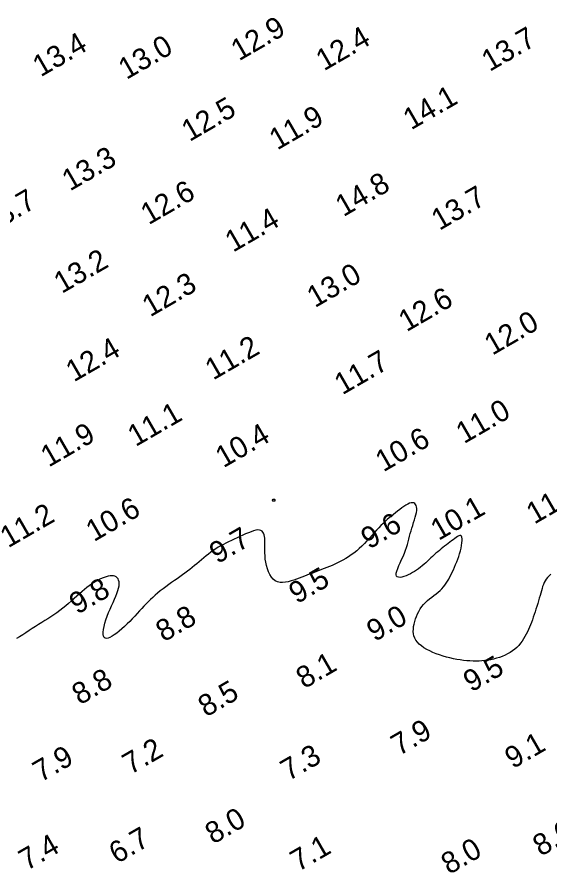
# Model space of a CAD drawing. Extents: x 3024098 to 3056816, y 418252 to 509144.
# Drawn here: x 3036054.1 to 3036178.8, y 419229 to 419429 of the extents above; entities that cross this region are included whole.
import ezdxf

# ---------------------------------------------------------------- set-up
doc = ezdxf.new("R2010")
doc.units = 0
doc.layers.add('V-CHAN-CONT-EL10', color=7, linetype='Continuous')
doc.layers.add('V-TOPO-SOUN-0911', color=7, linetype='Continuous')

msp = doc.modelspace()

# ---------------------------------------------------------------- linework, layer by layer
at = {"layer": 'V-CHAN-CONT-EL10'}
msp.add_lwpolyline([(3036114.48, 419315.98), (3036114.49, 419315.99), (3036114.49, 419315.99), (3036114.5, 419316), (3036114.5, 419316.01), (3036114.51, 419316.02), (3036114.51, 419316.03), (3036114.51, 419316.04), (3036114.51, 419316.06), (3036114.5, 419316.08), (3036114.5, 419316.11), (3036114.49, 419316.13), (3036114.48, 419316.15), (3036114.46, 419316.18), (3036114.45, 419316.2), (3036114.42, 419316.22), (3036114.4, 419316.24), (3036114.36, 419316.25), (3036114.33, 419316.26), (3036114.28, 419316.27), (3036114.24, 419316.28), (3036114.19, 419316.27), (3036114.13, 419316.27), (3036114.08, 419316.26), (3036114.02, 419316.24), (3036113.96, 419316.22), (3036113.9, 419316.19), (3036113.85, 419316.17), (3036113.8, 419316.14), (3036113.77, 419316.11), (3036113.76, 419316.08), (3036113.76, 419316.05), (3036113.79, 419316.02), (3036113.83, 419316), (3036113.88, 419315.98), (3036113.95, 419315.96), (3036114.02, 419315.95), (3036114.09, 419315.93), (3036114.16, 419315.93), (3036114.23, 419315.92), (3036114.28, 419315.92), (3036114.33, 419315.93), (3036114.36, 419315.93), (3036114.39, 419315.94), (3036114.42, 419315.95), (3036114.44, 419315.96), (3036114.45, 419315.97), (3036114.47, 419315.97)], close=True, dxfattribs=at)
for points in [[(3036178.98, 419298.82), (3036178.57, 419298.44), (3036178.21, 419298.05), (3036177.9, 419297.65), (3036177.64, 419297.25), (3036177.42, 419296.83), (3036177.23, 419296.39), (3036177.06, 419295.93), (3036176.91, 419295.44), (3036176.76, 419294.93), (3036176.61, 419294.39), (3036176.45, 419293.81), (3036176.27, 419293.2), (3036176.09, 419292.57), (3036175.9, 419291.93), (3036175.7, 419291.27), (3036175.49, 419290.62), (3036175.29, 419289.97), (3036175.08, 419289.34), (3036174.87, 419288.72), (3036174.66, 419288.12), (3036174.45, 419287.54), (3036174.23, 419286.96), (3036174, 419286.4), (3036173.75, 419285.85), (3036173.49, 419285.3), (3036173.21, 419284.76), (3036172.91, 419284.22), (3036172.59, 419283.68), (3036172.24, 419283.16), (3036171.86, 419282.65), (3036171.46, 419282.16), (3036171.01, 419281.69), (3036170.54, 419281.25), (3036170.02, 419280.85), (3036169.46, 419280.48), (3036168.87, 419280.15), (3036168.25, 419279.85), (3036167.61, 419279.58), (3036166.94, 419279.35), (3036166.27, 419279.14), (3036165.58, 419278.97), (3036164.9, 419278.82), (3036164.22, 419278.7), (3036163.54, 419278.61), (3036162.86, 419278.54), (3036162.18, 419278.49), (3036161.48, 419278.48), (3036160.78, 419278.48), (3036160.06, 419278.52), (3036159.32, 419278.57), (3036158.56, 419278.66), (3036157.78, 419278.76), (3036156.99, 419278.89), (3036156.19, 419279.05), (3036155.38, 419279.23), (3036154.57, 419279.44), (3036153.77, 419279.67), (3036152.96, 419279.93), (3036152.17, 419280.22), (3036151.4, 419280.53), (3036150.65, 419280.87), (3036149.95, 419281.23), (3036149.3, 419281.61), (3036148.71, 419282.02), (3036148.19, 419282.45), (3036147.75, 419282.9), (3036147.41, 419283.36), (3036147.14, 419283.85), (3036146.96, 419284.36), (3036146.85, 419284.89), (3036146.8, 419285.43), (3036146.81, 419285.98), (3036146.87, 419286.55), (3036146.98, 419287.14), (3036147.12, 419287.73), (3036147.3, 419288.34), (3036147.51, 419288.94), (3036147.77, 419289.53), (3036148.06, 419290.11), (3036148.39, 419290.68), (3036148.76, 419291.21), (3036149.17, 419291.72), (3036149.63, 419292.19), (3036150.11, 419292.63), (3036150.61, 419293.05), (3036151.12, 419293.45), (3036151.64, 419293.83), (3036152.14, 419294.21), (3036152.62, 419294.59), (3036153.07, 419294.98), (3036153.47, 419295.39), (3036153.85, 419295.81), (3036154.19, 419296.24), (3036154.5, 419296.7), (3036154.79, 419297.17), (3036155.08, 419297.66), (3036155.35, 419298.17), (3036155.62, 419298.7), (3036155.89, 419299.26), (3036156.17, 419299.83), (3036156.44, 419300.42), (3036156.7, 419301.03), (3036156.95, 419301.65), (3036157.19, 419302.29), (3036157.42, 419302.94), (3036157.62, 419303.59), (3036157.81, 419304.25), (3036157.96, 419304.9), (3036158.08, 419305.53), (3036158.17, 419306.11), (3036158.22, 419306.64), (3036158.22, 419307.09), (3036158.17, 419307.45), (3036158.08, 419307.69), (3036157.92, 419307.82), (3036157.71, 419307.84), (3036157.46, 419307.77), (3036157.17, 419307.62), (3036156.85, 419307.41), (3036156.49, 419307.15), (3036156.12, 419306.86), (3036155.73, 419306.56), (3036155.34, 419306.25), (3036154.94, 419305.95), (3036154.53, 419305.64), (3036154.12, 419305.33), (3036153.71, 419305.02), (3036153.3, 419304.7), (3036152.9, 419304.37), (3036152.5, 419304.03), (3036152.1, 419303.68), (3036151.71, 419303.32), (3036151.32, 419302.96), (3036150.93, 419302.59), (3036150.54, 419302.22), (3036150.14, 419301.85), (3036149.74, 419301.48), (3036149.33, 419301.12), (3036148.9, 419300.76), (3036148.46, 419300.41), (3036148.01, 419300.08), (3036147.55, 419299.75), (3036147.08, 419299.45), (3036146.6, 419299.16), (3036146.11, 419298.9), (3036145.62, 419298.65), (3036145.11, 419298.44), (3036144.62, 419298.26), (3036144.15, 419298.13), (3036143.72, 419298.06), (3036143.36, 419298.07), (3036143.06, 419298.16), (3036142.87, 419298.34), (3036142.77, 419298.63), (3036142.8, 419299.04), (3036142.93, 419299.54), (3036143.15, 419300.13), (3036143.42, 419300.79), (3036143.74, 419301.49), (3036144.07, 419302.21), (3036144.41, 419302.95), (3036144.71, 419303.68), (3036144.98, 419304.38), (3036145.21, 419305.06), (3036145.41, 419305.72), (3036145.59, 419306.37), (3036145.75, 419307.01), (3036145.92, 419307.65), (3036146.08, 419308.28), (3036146.26, 419308.92), (3036146.46, 419309.57), (3036146.67, 419310.21), (3036146.88, 419310.85), (3036147.08, 419311.48), (3036147.26, 419312.09), (3036147.42, 419312.66), (3036147.53, 419313.2), (3036147.6, 419313.7), (3036147.62, 419314.14), (3036147.58, 419314.53), (3036147.48, 419314.86), (3036147.33, 419315.12), (3036147.14, 419315.32), (3036146.89, 419315.45), (3036146.6, 419315.5), (3036146.27, 419315.47), (3036145.9, 419315.36), (3036145.49, 419315.18), (3036145.05, 419314.93), (3036144.59, 419314.64), (3036144.11, 419314.3), (3036143.62, 419313.93), (3036143.12, 419313.55), (3036142.63, 419313.16), (3036142.14, 419312.77), (3036141.66, 419312.37), (3036141.17, 419311.97), (3036140.69, 419311.55), (3036140.21, 419311.11), (3036139.71, 419310.65), (3036139.21, 419310.16), (3036138.7, 419309.63), (3036138.18, 419309.06), (3036137.65, 419308.46), (3036137.1, 419307.85), (3036136.54, 419307.22), (3036135.96, 419306.58), (3036135.38, 419305.96), (3036134.78, 419305.36), (3036134.17, 419304.79), (3036133.55, 419304.25), (3036132.92, 419303.75), (3036132.28, 419303.29), (3036131.63, 419302.86), (3036130.98, 419302.46), (3036130.33, 419302.09), (3036129.69, 419301.74), (3036129.05, 419301.42), (3036128.41, 419301.12), (3036127.78, 419300.84), (3036127.16, 419300.58), (3036126.55, 419300.33), (3036125.94, 419300.09), (3036125.34, 419299.86), (3036124.75, 419299.64), (3036124.17, 419299.42), (3036123.6, 419299.2), (3036123.03, 419298.98), (3036122.46, 419298.77), (3036121.89, 419298.55), (3036121.32, 419298.33), (3036120.73, 419298.11), (3036120.12, 419297.88), (3036119.5, 419297.66), (3036118.85, 419297.43), (3036118.19, 419297.22), (3036117.53, 419297.04), (3036116.87, 419296.92), (3036116.23, 419296.86), (3036115.62, 419296.88), (3036115.04, 419297), (3036114.51, 419297.25), (3036114.04, 419297.62), (3036113.62, 419298.11), (3036113.25, 419298.7), (3036112.94, 419299.36), (3036112.68, 419300.08), (3036112.47, 419300.83), (3036112.3, 419301.58), (3036112.18, 419302.34), (3036112.11, 419303.06), (3036112.06, 419303.76), (3036112.05, 419304.42), (3036112.05, 419305.04), (3036112.06, 419305.64), (3036112.06, 419306.2), (3036112.06, 419306.71), (3036112.04, 419307.19), (3036111.99, 419307.63), (3036111.91, 419308.02), (3036111.79, 419308.36), (3036111.62, 419308.65), (3036111.41, 419308.87), (3036111.14, 419309.03), (3036110.81, 419309.12), (3036110.41, 419309.13), (3036109.94, 419309.06), (3036109.42, 419308.92), (3036108.84, 419308.72), (3036108.22, 419308.48), (3036107.57, 419308.2), (3036106.91, 419307.89), (3036106.23, 419307.58), (3036105.56, 419307.27), (3036104.89, 419306.96), (3036104.24, 419306.66), (3036103.6, 419306.37), (3036102.98, 419306.07), (3036102.36, 419305.76), (3036101.76, 419305.44), (3036101.16, 419305.1), (3036100.58, 419304.74), (3036100.01, 419304.35), (3036099.45, 419303.94), (3036098.89, 419303.51), (3036098.34, 419303.07), (3036097.8, 419302.61), (3036097.26, 419302.15), (3036096.72, 419301.7), (3036096.17, 419301.24), (3036095.63, 419300.8), (3036095.08, 419300.36), (3036094.53, 419299.93), (3036093.96, 419299.5), (3036093.39, 419299.07), (3036092.8, 419298.64), (3036092.19, 419298.2), (3036091.56, 419297.75), (3036090.92, 419297.29), (3036090.26, 419296.82), (3036089.59, 419296.35), (3036088.92, 419295.86), (3036088.26, 419295.37), (3036087.61, 419294.88), (3036086.99, 419294.38), (3036086.39, 419293.88), (3036085.83, 419293.38), (3036085.29, 419292.87), (3036084.78, 419292.36), (3036084.28, 419291.84), (3036083.77, 419291.31), (3036083.27, 419290.76), (3036082.75, 419290.2), (3036082.21, 419289.61), (3036081.65, 419289.01), (3036081.06, 419288.39), (3036080.45, 419287.77), (3036079.84, 419287.16), (3036079.22, 419286.58), (3036078.61, 419286.02)], [(3036078.61, 419286.02), (3036078, 419285.5), (3036077.42, 419285.03), (3036076.86, 419284.62), (3036076.33, 419284.29), (3036075.84, 419284.03), (3036075.4, 419283.87), (3036075.01, 419283.8), (3036074.7, 419283.84), (3036074.45, 419284), (3036074.29, 419284.28), (3036074.22, 419284.7), (3036074.23, 419285.23), (3036074.31, 419285.86), (3036074.46, 419286.57), (3036074.66, 419287.34), (3036074.91, 419288.15), (3036075.2, 419288.98), (3036075.52, 419289.81), (3036075.86, 419290.63), (3036076.21, 419291.43), (3036076.55, 419292.2), (3036076.89, 419292.94), (3036077.2, 419293.65), (3036077.47, 419294.32), (3036077.69, 419294.95), (3036077.86, 419295.54), (3036077.96, 419296.07), (3036078, 419296.56), (3036077.96, 419296.99), (3036077.87, 419297.37), (3036077.73, 419297.69), (3036077.53, 419297.96), (3036077.27, 419298.17), (3036076.98, 419298.32), (3036076.64, 419298.4), (3036076.26, 419298.43), (3036075.85, 419298.41), (3036075.41, 419298.33), (3036074.95, 419298.21), (3036074.47, 419298.05), (3036073.98, 419297.86), (3036073.49, 419297.64), (3036073, 419297.38), (3036072.5, 419297.1), (3036072, 419296.79), (3036071.48, 419296.45), (3036070.96, 419296.08), (3036070.43, 419295.67), (3036069.88, 419295.22), (3036069.3, 419294.74), (3036068.71, 419294.23), (3036068.1, 419293.68), (3036067.47, 419293.12), (3036066.83, 419292.54), (3036066.17, 419291.96), (3036065.5, 419291.39), (3036064.81, 419290.83), (3036064.12, 419290.29), (3036063.43, 419289.78), (3036062.73, 419289.3), (3036062.02, 419288.84), (3036061.31, 419288.39), (3036060.59, 419287.95), (3036059.87, 419287.5), (3036059.14, 419287.05), (3036058.41, 419286.58), (3036057.67, 419286.1), (3036056.94, 419285.61), (3036056.19, 419285.11), (3036055.45, 419284.64), (3036054.7, 419284.19), (3036053.94, 419283.78)]]:
    msp.add_lwpolyline(points, dxfattribs=at)

# ---------------------------------------------------------------- texts
at = {"layer": 'V-TOPO-SOUN-0911'}
for s, p in [('12.9 ', (3036106.02, 419418.64)), ('12.4 ', (3036125.9, 419416.31)), ('13.7 ', (3036164.65, 419416.15)), ('13.4 ', (3036059.63, 419414.9)), ('13.0 ', (3036079.69, 419414.28)), ('14.1 ', (3036146.29, 419402.51)), ('12.5 ', (3036094.46, 419399.78)), ('11.9 ', (3036114.98, 419397.81)), ('13.3 ', (3036066.49, 419388.23)), ('14.8 ', (3036130.46, 419382.22)), ('12.6 ', (3036084.89, 419380.33)), ('13.7 ', (3036047.69, 419378.25)), ('13.7 ', (3036152.9, 419379.01)), ('11.4 ', (3036104.64, 419373.92)), ('13.2 ', (3036064.58, 419364.28)), ('13.0 ', (3036123.79, 419360.96)), ('12.3 ', (3036085.25, 419358.8)), ('12.6 ', (3036145.22, 419355.33)), ('12.0 ', (3036165.29, 419349.84)), ('11.2 ', (3036099.98, 419344.04)), ('12.4 ', (3036067.4, 419343.61)), ('11.7 ', (3036130.2, 419340.59)), ('11.1 ', (3036081.85, 419328.5)), ('11.0 ', (3036158.66, 419329.17)), ('11.9 ', (3036061.5, 419323.69)), ('10.4 ', (3036102.38, 419323.53)), ('10.6 ', (3036139.81, 419322.58)), ('11.2 ', (3036175.11, 419310.37)), ('10.6 ', (3036072.09, 419306.28)), ('10.1 ', (3036152.72, 419306.55)), ('11.2 ', (3036052.02, 419304.83)), ('9.6', (3036136.43, 419304.51)), ('9.7', (3036100.97, 419301.1)), ('9.5', (3036119.56, 419291.75)), ('9.8', (3036068.19, 419289.28)), ('8.8', (3036088.43, 419282.85)), ('9.0', (3036137.76, 419282.92)), ('8.1', (3036121.26, 419271.91)), ('9.5', (3036160.37, 419271.11)), ('8.8', (3036068.81, 419268.12)), ('8.5', (3036098.33, 419265.3)), ('7.9', (3036143.45, 419256.25)), ('7.2', (3036080.63, 419251.85)), ('9.1', (3036170.08, 419253.21)), ('7.9', (3036059.66, 419250.08)), ('7.3', (3036117.6, 419250.37)), ('8.0', (3036099.97, 419235.58)), ('8.6', (3036176.62, 419232.73)), ('6.7', (3036077.48, 419231.02)), ('7.4', (3036056.38, 419229.41)), ('7.1', (3036119.88, 419229.19)), ('8.0', (3036155.18, 419228.49))]:
    msp.add_text(s, height=5, rotation=30, dxfattribs=at).set_placement(p)

doc.saveas('drawing.dxf')
